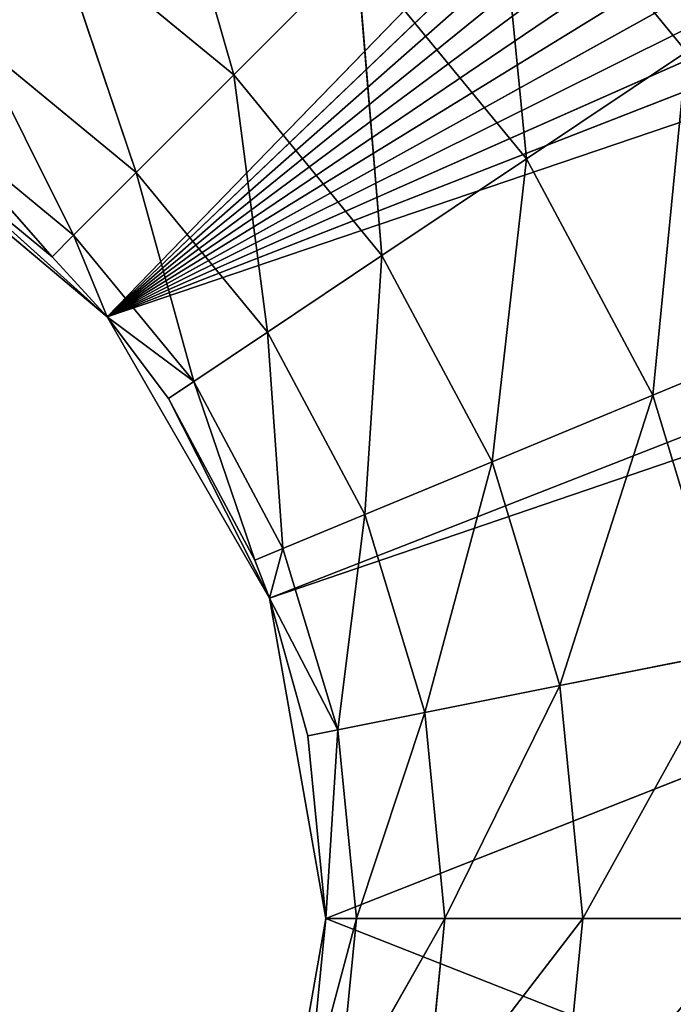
# Model space of a CAD drawing. Extents: x 14 to 217, y 27 to 186.
# Tile 419 of 656: x 84.2 to 85.25, y 79.76 to 81.34. Entities that reach past the tile are written whole.
import ezdxf

# ---------------------------------------------------------------- set-up
doc = ezdxf.new("R2010")
doc.units = 0
doc.header["$LTSCALE"] = 25.4
doc.layers.get('0').update_dxf_attribs({"color": 13, "linetype": 'CONTINUOUS'})

# ---------------------------------------------------------------- blocks, each defined once
blk = doc.blocks.new('PROFILE-RECESSED-T-CONNECT')
at = {"color": 0}
for p, q in [((71.9734, 14.7624, 104.2072), (72.2843, 14.7624, 104.586)), ((71.9734, 14.7624, 104.2072), (72.2843, 14.7624, 104.586)), ((71.9734, 14.7624, 104.2072), (72.0274, 14.7135, 104.7577)), ((71.9734, 14.7624, 104.2072), (72.0274, 14.7135, 104.7577)), ((72.2843, 14.7624, 104.586), (72.0274, 14.7135, 104.7577)), ((72.2843, 14.7624, 104.586), (72.0274, 14.7135, 104.7577)), ((72.5154, 14.7624, 105.0182), (72.2299, 14.7135, 105.1365)), ((72.5154, 14.7624, 105.0182), (72.2299, 14.7135, 105.1365)), ((72.2843, 14.7624, 104.586), (72.2299, 14.7135, 105.1365)), ((72.2843, 14.7624, 104.586), (72.2299, 14.7135, 105.1365)), ((71.4229, 14.7135, 104.1532), (71.5578, 14.5714, 104.6228)), ((71.4229, 14.7135, 104.1532), (71.5578, 14.5714, 104.6228)), ((71.7549, 14.7135, 104.4257), (71.5578, 14.5714, 104.6228)), ((71.7549, 14.7135, 104.4257), (71.5578, 14.5714, 104.6228)), ((72.0274, 14.7135, 104.7577), (71.7549, 14.7135, 104.4257)), ((71.7549, 14.7135, 104.4257), (71.7956, 14.5714, 104.9126)), ((71.7549, 14.7135, 104.4257), (71.7956, 14.5714, 104.9126)), ((72.0274, 14.7135, 104.7577), (71.7549, 14.7135, 104.4257)), ((72.0274, 14.7135, 104.7577), (71.7956, 14.5714, 104.9126)), ((72.0274, 14.7135, 104.7577), (71.7956, 14.5714, 104.9126)), ((72.2299, 14.7135, 105.1365), (71.9723, 14.5714, 105.2432)), ((72.2299, 14.7135, 105.1365), (71.9723, 14.5714, 105.2432)), ((72.0274, 14.7135, 104.7577), (71.9723, 14.5714, 105.2432)), ((72.0274, 14.7135, 104.7577), (71.9723, 14.5714, 105.2432)), ((72.2299, 14.7135, 105.1365), (72.0274, 14.7135, 104.7577)), ((72.2299, 14.7135, 105.1365), (72.0274, 14.7135, 104.7577)), ((72.3545, 14.7135, 105.5475), (72.0811, 14.5714, 105.6019)), ((72.3545, 14.7135, 105.5475), (72.0811, 14.5714, 105.6019)), ((72.2299, 14.7135, 105.1365), (72.0811, 14.5714, 105.6019)), ((72.2299, 14.7135, 105.1365), (72.0811, 14.5714, 105.6019)), ((72.1179, 14.5714, 105.9749), (72.3545, 14.7135, 105.5475)), ((72.3966, 14.7135, 105.9749), (72.1179, 14.5714, 105.9749)), ((72.3966, 14.7135, 105.9749), (72.1179, 14.5714, 105.9749)), ((72.1179, 14.5714, 105.9749), (72.3545, 14.7135, 105.5475)), ((72.3545, 14.7135, 105.5475), (72.2299, 14.7135, 105.1365)), ((72.3545, 14.7135, 105.5475), (72.2299, 14.7135, 105.1365)), ((71.5578, 14.5714, 104.6228), (71.268, 14.5714, 104.385)), ((71.268, 14.5714, 104.385), (71.4014, 14.3502, 104.7792)), ((71.268, 14.5714, 104.385), (71.4014, 14.3502, 104.7792)), ((71.5578, 14.5714, 104.6228), (71.268, 14.5714, 104.385)), ((71.5578, 14.5714, 104.6228), (71.4014, 14.3502, 104.7792)), ((71.5578, 14.5714, 104.6228), (71.4014, 14.3502, 104.7792)), ((71.7956, 14.5714, 104.9126), (71.5578, 14.5714, 104.6228)), ((71.5578, 14.5714, 104.6228), (71.6117, 14.3502, 105.0355)), ((71.5578, 14.5714, 104.6228), (71.6117, 14.3502, 105.0355)), ((71.7956, 14.5714, 104.9126), (71.5578, 14.5714, 104.6228)), ((71.7956, 14.5714, 104.9126), (71.6117, 14.3502, 105.0355)), ((71.7956, 14.5714, 104.9126), (71.6117, 14.3502, 105.0355)), ((71.9723, 14.5714, 105.2432), (71.7679, 14.3502, 105.3278)), ((71.9723, 14.5714, 105.2432), (71.7679, 14.3502, 105.3278)), ((71.7956, 14.5714, 104.9126), (71.7679, 14.3502, 105.3278)), ((71.7956, 14.5714, 104.9126), (71.7679, 14.3502, 105.3278)), ((71.9723, 14.5714, 105.2432), (71.7956, 14.5714, 104.9126)), ((71.9723, 14.5714, 105.2432), (71.7956, 14.5714, 104.9126)), ((72.0811, 14.5714, 105.6019), (71.8642, 14.3502, 105.645)), ((72.0811, 14.5714, 105.6019), (71.8642, 14.3502, 105.645)), ((71.9723, 14.5714, 105.2432), (71.8642, 14.3502, 105.645)), ((71.9723, 14.5714, 105.2432), (71.8642, 14.3502, 105.645)), ((72.1179, 14.5714, 105.9749), (71.8642, 14.3502, 106.3048)), ((72.1179, 14.5714, 105.9749), (71.8642, 14.3502, 106.3048)), ((71.8966, 14.3502, 105.9749), (72.0811, 14.5714, 105.6019)), ((72.1179, 14.5714, 105.9749), (71.8966, 14.3502, 105.9749)), ((72.1179, 14.5714, 105.9749), (71.8966, 14.3502, 105.9749)), ((71.8966, 14.3502, 105.9749), (72.0811, 14.5714, 105.6019)), ((72.0811, 14.5714, 105.6019), (71.9723, 14.5714, 105.2432)), ((72.0811, 14.5714, 105.6019), (71.9723, 14.5714, 105.2432)), ((72.0811, 14.5714, 106.348), (72.1179, 14.5714, 105.9749)), ((72.1179, 14.5714, 105.9749), (72.0811, 14.5714, 105.6019)), ((72.1179, 14.5714, 105.9749), (72.0811, 14.5714, 105.6019)), ((72.0811, 14.5714, 106.348), (72.1179, 14.5714, 105.9749)), ((71.4014, 14.3502, 104.7792), (71.1451, 14.3502, 104.5689)), ((71.1451, 14.3502, 104.5689), (71.3009, 14.0714, 104.8797)), ((71.1451, 14.3502, 104.5689), (71.3009, 14.0714, 104.8797)), ((71.4014, 14.3502, 104.7792), (71.1451, 14.3502, 104.5689)), ((71.4014, 14.3502, 104.7792), (71.3009, 14.0714, 104.8797)), ((71.4014, 14.3502, 104.7792), (71.3009, 14.0714, 104.8797)), ((71.6117, 14.3502, 105.0355), (71.4014, 14.3502, 104.7792)), ((71.4014, 14.3502, 104.7792), (71.4936, 14.0714, 105.1144)), ((71.4014, 14.3502, 104.7792), (71.4936, 14.0714, 105.1144)), ((71.6117, 14.3502, 105.0355), (71.4014, 14.3502, 104.7792)), ((71.6117, 14.3502, 105.0355), (71.4936, 14.0714, 105.1144)), ((71.6117, 14.3502, 105.0355), (71.4936, 14.0714, 105.1144)), ((71.7679, 14.3502, 105.3278), (71.6117, 14.3502, 105.0355)), ((71.6117, 14.3502, 105.0355), (71.6367, 14.0714, 105.3822)), ((71.6117, 14.3502, 105.0355), (71.6367, 14.0714, 105.3822)), ((71.7679, 14.3502, 105.3278), (71.6117, 14.3502, 105.0355)), ((71.7679, 14.3502, 105.3278), (71.6367, 14.0714, 105.3822)), ((71.7679, 14.3502, 105.3278), (71.6367, 14.0714, 105.3822)), ((71.8642, 14.3502, 105.645), (71.7248, 14.0714, 105.6727)), ((71.8642, 14.3502, 105.645), (71.7248, 14.0714, 105.6727)), ((71.7679, 14.3502, 105.3278), (71.7248, 14.0714, 105.6727)), ((71.7679, 14.3502, 105.3278), (71.7248, 14.0714, 105.6727)), ((71.8966, 14.3502, 105.9749), (71.7248, 14.0714, 106.2771)), ((71.8966, 14.3502, 105.9749), (71.7248, 14.0714, 106.2771)), ((71.7546, 14.0714, 105.9749), (71.8642, 14.3502, 105.645)), ((71.8966, 14.3502, 105.9749), (71.7546, 14.0714, 105.9749)), ((71.8966, 14.3502, 105.9749), (71.7546, 14.0714, 105.9749)), ((71.7546, 14.0714, 105.9749), (71.8642, 14.3502, 105.645)), ((71.8642, 14.3502, 105.645), (71.7679, 14.3502, 105.3278)), ((71.8642, 14.3502, 105.645), (71.7679, 14.3502, 105.3278)), ((71.8642, 14.3502, 106.3048), (71.8966, 14.3502, 105.9749)), ((71.8966, 14.3502, 105.9749), (71.8642, 14.3502, 105.645)), ((71.8966, 14.3502, 105.9749), (71.8642, 14.3502, 105.645)), ((71.8642, 14.3502, 106.3048), (71.8966, 14.3502, 105.9749)), ((71.2663, 13.7624, 104.9143), (71.0662, 14.0714, 104.687)), ((71.2663, 13.7624, 104.9143), (71.0662, 14.0714, 104.687)), ((71.3009, 14.0714, 104.8797), (71.0662, 14.0714, 104.687)), ((71.3009, 14.0714, 104.8797), (71.0662, 14.0714, 104.687)), ((71.2663, 13.7624, 104.9143), (71.3009, 14.0714, 104.8797)), ((71.2663, 13.7624, 104.9143), (71.3009, 14.0714, 104.8797)), ((71.3547, 13.7624, 105.0107), (71.3009, 14.0714, 104.8797)), ((71.3547, 13.7624, 105.0107), (71.3009, 14.0714, 104.8797)), ((71.4936, 14.0714, 105.1144), (71.3009, 14.0714, 104.8797)), ((71.4936, 14.0714, 105.1144), (71.3009, 14.0714, 104.8797)), ((71.3547, 13.7624, 105.0107), (71.4936, 14.0714, 105.1144)), ((71.3547, 13.7624, 105.0107), (71.4936, 14.0714, 105.1144)), ((71.4529, 13.7624, 105.1416), (71.4936, 14.0714, 105.1144)), ((71.4529, 13.7624, 105.1416), (71.4936, 14.0714, 105.1144)), ((71.5915, 13.7624, 105.4009), (71.4936, 14.0714, 105.1144)), ((71.5915, 13.7624, 105.4009), (71.4936, 14.0714, 105.1144)), ((71.6367, 14.0714, 105.3822), (71.4936, 14.0714, 105.1144)), ((71.6367, 14.0714, 105.3822), (71.4936, 14.0714, 105.1144)), ((71.5915, 13.7624, 105.4009), (71.6367, 14.0714, 105.3822)), ((71.5915, 13.7624, 105.4009), (71.6367, 14.0714, 105.3822)), ((71.6152, 13.7624, 105.4619), (71.6367, 14.0714, 105.3822)), ((71.6152, 13.7624, 105.4619), (71.6367, 14.0714, 105.3822)), ((71.6152, 13.7624, 105.4619), (71.7248, 14.0714, 105.6727)), ((71.6152, 13.7624, 105.4619), (71.7248, 14.0714, 105.6727)), ((71.7248, 14.0714, 105.6727), (71.6367, 14.0714, 105.3822)), ((71.7248, 14.0714, 105.6727), (71.6367, 14.0714, 105.3822)), ((71.7546, 14.0714, 105.9749), (71.6768, 13.7624, 106.2676)), ((71.7546, 14.0714, 105.9749), (71.6768, 13.7624, 106.2676)), ((71.7248, 14.0714, 105.6727), (71.6768, 13.7624, 105.6823)), ((71.7248, 14.0714, 105.6727), (71.6768, 13.7624, 105.6823)), ((71.7546, 14.0714, 105.9749), (71.7057, 13.7624, 105.9749)), ((71.7546, 14.0714, 105.9749), (71.7057, 13.7624, 105.9749)), ((71.7248, 14.0714, 105.6727), (71.7057, 13.7624, 105.9749)), ((71.7248, 14.0714, 105.6727), (71.7057, 13.7624, 105.9749)), ((71.7248, 14.0714, 106.2771), (71.7546, 14.0714, 105.9749)), ((71.7546, 14.0714, 105.9749), (71.7248, 14.0714, 105.6727)), ((71.7546, 14.0714, 105.9749), (71.7248, 14.0714, 105.6727)), ((71.7248, 14.0714, 106.2771), (71.7546, 14.0714, 105.9749)), ((71.3547, 4.5648, 105.0107), (71.039, 13.7624, 104.7277)), ((71.3547, 4.5648, 105.0107), (71.039, 13.7624, 104.7277)), ((71.2663, 13.7624, 104.9143), (71.039, 13.7624, 104.7277)), ((71.2663, 13.7624, 104.9143), (71.039, 13.7624, 104.7277)), ((71.3547, 4.5648, 105.0107), (71.2663, 13.7624, 104.9143)), ((71.3547, 4.5648, 105.0107), (71.2663, 13.7624, 104.9143)), ((71.3547, 13.7624, 105.0107), (71.2663, 13.7624, 104.9143)), ((71.3547, 13.7624, 105.0107), (71.2663, 13.7624, 104.9143)), ((71.3547, 13.7624, 105.0107), (71.3547, 4.5648, 105.0107)), ((71.3547, 4.5648, 105.0107), (71.4529, 13.7624, 105.1416)), ((71.4529, 13.7624, 105.1416), (71.3547, 13.7624, 105.0107)), ((71.3547, 4.5648, 105.0107), (71.4529, 13.7624, 105.1416)), ((71.3547, 13.7624, 105.0107), (71.3547, 4.5648, 105.0107)), ((71.4529, 13.7624, 105.1416), (71.3547, 13.7624, 105.0107)), ((71.6152, 4.5648, 105.4619), (71.4529, 13.7624, 105.1416)), ((71.6152, 4.5648, 105.4619), (71.4529, 13.7624, 105.1416)), ((71.5915, 13.7624, 105.4009), (71.4529, 13.7624, 105.1416)), ((71.5915, 13.7624, 105.4009), (71.4529, 13.7624, 105.1416)), ((71.6152, 4.5648, 105.4619), (71.5915, 13.7624, 105.4009)), ((71.6152, 4.5648, 105.4619), (71.5915, 13.7624, 105.4009)), ((71.6152, 13.7624, 105.4619), (71.5915, 13.7624, 105.4009)), ((71.6152, 13.7624, 105.4619), (71.5915, 13.7624, 105.4009)), ((71.6152, 13.7624, 105.4619), (71.6152, 4.5648, 105.4619)), ((71.6152, 4.5648, 105.4619), (71.6768, 13.7624, 105.6823)), ((71.6768, 13.7624, 105.6823), (71.6152, 13.7624, 105.4619)), ((71.6152, 4.5648, 105.4619), (71.6768, 13.7624, 105.6823)), ((71.6152, 13.7624, 105.4619), (71.6152, 4.5648, 105.4619)), ((71.6768, 13.7624, 105.6823), (71.6152, 13.7624, 105.4619)), ((71.7057, 4.5648, 105.9749), (71.6768, 13.7624, 105.6823)), ((71.6768, 13.7624, 106.2676), (71.7057, 4.5648, 105.9749)), ((71.6768, 13.7624, 106.2676), (71.7057, 4.5648, 105.9749)), ((71.6768, 13.7624, 106.2676), (71.7057, 13.7624, 105.9749)), ((71.7057, 13.7624, 105.9749), (71.6768, 13.7624, 105.6823)), ((71.7057, 4.5648, 105.9749), (71.6768, 13.7624, 105.6823)), ((71.6768, 13.7624, 106.2676), (71.7057, 13.7624, 105.9749)), ((71.7057, 13.7624, 105.9749), (71.6768, 13.7624, 105.6823)), ((71.7057, 13.7624, 105.9749), (71.7057, 4.5648, 105.9749)), ((71.7057, 13.7624, 105.9749), (71.7057, 4.5648, 105.9749)), ((71.3547, 4.5648, 105.0107), (70.9557, 4.5648, 104.6759)), ((71.3547, 4.5648, 105.0107), (70.9557, 4.5648, 104.6759)), ((78.6948, 4.5648, 98.0084), (71.3547, 4.5648, 105.0107)), ((71.3547, 4.5648, 105.0107), (78.1839, 4.5648, 97.9749)), ((71.3547, 4.5648, 105.0107), (78.1839, 4.5648, 97.9749)), ((79.1969, 4.5648, 98.1083), (71.3547, 4.5648, 105.0107)), ((78.6948, 4.5648, 98.0084), (71.3547, 4.5648, 105.0107)), ((79.1969, 4.5648, 98.1083), (71.3547, 4.5648, 105.0107)), ((79.6818, 4.5648, 98.2729), (71.3547, 4.5648, 105.0107)), ((79.6818, 4.5648, 98.2729), (71.3547, 4.5648, 105.0107)), ((80.141, 4.5648, 98.4993), (71.3547, 4.5648, 105.0107)), ((81.5736, 4.5648, 99.932), (71.3547, 4.5648, 105.0107)), ((71.3547, 4.5648, 105.0107), (81.2892, 4.5648, 99.5063)), ((81.5736, 4.5648, 99.932), (71.3547, 4.5648, 105.0107)), ((81.8001, 4.5648, 100.3912), (71.3547, 4.5648, 105.0107)), ((80.5667, 4.5648, 98.7838), (71.3547, 4.5648, 105.0107)), ((80.141, 4.5648, 98.4993), (71.3547, 4.5648, 105.0107)), ((80.5667, 4.5648, 98.7838), (71.3547, 4.5648, 105.0107)), ((80.9516, 4.5648, 99.1214), (71.3547, 4.5648, 105.0107)), ((80.9516, 4.5648, 99.1214), (71.3547, 4.5648, 105.0107)), ((71.3547, 4.5648, 105.0107), (81.2892, 4.5648, 99.5063)), ((81.9647, 4.5648, 100.876), (71.3547, 4.5648, 105.0107)), ((81.8001, 4.5648, 100.3912), (71.3547, 4.5648, 105.0107)), ((81.9647, 4.5648, 100.876), (71.3547, 4.5648, 105.0107)), ((82.0646, 4.5648, 101.3782), (71.3547, 4.5648, 105.0107)), ((82.0646, 4.5648, 101.3782), (71.3547, 4.5648, 105.0107)), ((71.6152, 4.5648, 105.4619), (71.3547, 4.5648, 105.0107)), ((71.6152, 4.5648, 105.4619), (71.3547, 4.5648, 105.0107)), ((82.0646, 4.5648, 101.3782), (71.6152, 4.5648, 105.4619)), ((82.0646, 4.5648, 101.3782), (71.6152, 4.5648, 105.4619)), ((82.0981, 4.5648, 101.8891), (71.6152, 4.5648, 105.4619)), ((82.0981, 4.5648, 101.8891), (71.6152, 4.5648, 105.4619)), ((71.7057, 4.5648, 105.9749), (71.6152, 4.5648, 105.4619)), ((71.6152, 4.5648, 106.488), (71.7057, 4.5648, 105.9749)), ((71.7057, 4.5648, 105.9749), (71.6152, 4.5648, 105.4619)), ((71.6152, 4.5648, 106.488), (71.7057, 4.5648, 105.9749)), ((82.0981, 4.5648, 101.8891), (71.7057, 4.5648, 105.9749)), ((82.0981, 4.5648, 101.8891), (71.7057, 4.5648, 105.9749)), ((82.0981, 4.5648, 110.0607), (71.7057, 4.5648, 105.9749)), ((82.0981, 4.5648, 110.0607), (71.7057, 4.5648, 105.9749))]:
    blk.add_line(p, q, dxfattribs=at)
mesh = blk.add_polyface(dxfattribs=at)
corners = [(72.0274, 14.7135, 104.7577), (71.9734, 14.7624, 104.2072), (71.7549, 14.7135, 104.4257)]
mesh.append_faces([[corners[k] for k in face] for face in [(0, 1, 2)]], dxfattribs={"color": 0})
mesh = blk.add_polyface(dxfattribs=at)
corners = [(72.2843, 14.7624, 104.586), (72.9634, 14.7624, 103.6609), (71.9734, 14.7624, 104.2072)]
mesh.append_faces([[corners[k] for k in face] for face in [(0, 1, 2)]], dxfattribs={"color": 0})
mesh = blk.add_polyface(dxfattribs=at)
corners = [(72.0274, 14.7135, 104.7577), (72.2843, 14.7624, 104.586), (71.9734, 14.7624, 104.2072)]
mesh.append_faces([[corners[k] for k in face] for face in [(0, 1, 2)]], dxfattribs={"color": 0})
mesh = blk.add_polyface(dxfattribs=at)
corners = [(72.2299, 14.7135, 105.1365), (72.2843, 14.7624, 104.586), (72.0274, 14.7135, 104.7577)]
mesh.append_faces([[corners[k] for k in face] for face in [(0, 1, 2)]], dxfattribs={"color": 0})
mesh = blk.add_polyface(dxfattribs=at)
corners = [(72.3545, 14.7135, 105.5475), (72.5154, 14.7624, 105.0182), (72.2299, 14.7135, 105.1365)]
mesh.append_faces([[corners[k] for k in face] for face in [(0, 1, 2)]], dxfattribs={"color": 0})
mesh = blk.add_polyface(dxfattribs=at)
corners = [(72.2299, 14.7135, 105.1365), (72.5154, 14.7624, 105.0182), (72.2843, 14.7624, 104.586)]
mesh.append_faces([[corners[k] for k in face] for face in [(0, 1, 2)]], dxfattribs={"color": 0})
mesh = blk.add_polyface(dxfattribs=at)
corners = [(71.5578, 14.5714, 104.6228), (71.4229, 14.7135, 104.1532), (71.268, 14.5714, 104.385)]
mesh.append_faces([[corners[k] for k in face] for face in [(0, 1, 2)]], dxfattribs={"color": 0})
mesh = blk.add_polyface(dxfattribs=at)
corners = [(71.5578, 14.5714, 104.6228), (71.7549, 14.7135, 104.4257), (71.4229, 14.7135, 104.1532)]
mesh.append_faces([[corners[k] for k in face] for face in [(0, 1, 2)]], dxfattribs={"color": 0})
mesh = blk.add_polyface(dxfattribs=at)
corners = [(71.7956, 14.5714, 104.9126), (71.7549, 14.7135, 104.4257), (71.5578, 14.5714, 104.6228)]
mesh.append_faces([[corners[k] for k in face] for face in [(0, 1, 2)]], dxfattribs={"color": 0})
mesh = blk.add_polyface(dxfattribs=at)
corners = [(71.7956, 14.5714, 104.9126), (72.0274, 14.7135, 104.7577), (71.7549, 14.7135, 104.4257)]
mesh.append_faces([[corners[k] for k in face] for face in [(0, 1, 2)]], dxfattribs={"color": 0})
mesh = blk.add_polyface(dxfattribs=at)
corners = [(71.9723, 14.5714, 105.2432), (72.0274, 14.7135, 104.7577), (71.7956, 14.5714, 104.9126)]
mesh.append_faces([[corners[k] for k in face] for face in [(0, 1, 2)]], dxfattribs={"color": 0})
mesh = blk.add_polyface(dxfattribs=at)
corners = [(72.0811, 14.5714, 105.6019), (72.2299, 14.7135, 105.1365), (71.9723, 14.5714, 105.2432)]
mesh.append_faces([[corners[k] for k in face] for face in [(0, 1, 2)]], dxfattribs={"color": 0})
mesh = blk.add_polyface(dxfattribs=at)
corners = [(71.9723, 14.5714, 105.2432), (72.2299, 14.7135, 105.1365), (72.0274, 14.7135, 104.7577)]
mesh.append_faces([[corners[k] for k in face] for face in [(0, 1, 2)]], dxfattribs={"color": 0})
mesh = blk.add_polyface(dxfattribs=at)
corners = [(72.1179, 14.5714, 105.9749), (72.3545, 14.7135, 105.5475), (72.0811, 14.5714, 105.6019)]
mesh.append_faces([[corners[k] for k in face] for face in [(0, 1, 2)]], dxfattribs={"color": 0})
mesh = blk.add_polyface(dxfattribs=at)
corners = [(72.0811, 14.5714, 105.6019), (72.3545, 14.7135, 105.5475), (72.2299, 14.7135, 105.1365)]
mesh.append_faces([[corners[k] for k in face] for face in [(0, 1, 2)]], dxfattribs={"color": 0})
mesh = blk.add_polyface(dxfattribs=at)
corners = [(72.3545, 14.7135, 106.4024), (72.3966, 14.7135, 105.9749), (72.0811, 14.5714, 106.348)]
mesh.append_faces([[corners[k] for k in face] for face in [(0, 1, 2)]], dxfattribs={"color": 0})
mesh = blk.add_polyface(dxfattribs=at)
corners = [(72.0811, 14.5714, 106.348), (72.3966, 14.7135, 105.9749), (72.1179, 14.5714, 105.9749)]
mesh.append_faces([[corners[k] for k in face] for face in [(0, 1, 2)]], dxfattribs={"color": 0})
mesh = blk.add_polyface(dxfattribs=at)
corners = [(72.3966, 14.7135, 105.9749), (72.3545, 14.7135, 105.5475), (72.1179, 14.5714, 105.9749)]
mesh.append_faces([[corners[k] for k in face] for face in [(0, 1, 2)]], dxfattribs={"color": 0})
mesh = blk.add_polyface(dxfattribs=at)
corners = [(71.1451, 14.3502, 104.5689), (71.268, 14.5714, 104.385), (70.9374, 14.5714, 104.2083)]
mesh.append_faces([[corners[k] for k in face] for face in [(0, 1, 2)]], dxfattribs={"color": 0})
mesh = blk.add_polyface(dxfattribs=at)
corners = [(71.4014, 14.3502, 104.7792), (71.268, 14.5714, 104.385), (71.1451, 14.3502, 104.5689)]
mesh.append_faces([[corners[k] for k in face] for face in [(0, 1, 2)]], dxfattribs={"color": 0})
mesh = blk.add_polyface(dxfattribs=at)
corners = [(71.4014, 14.3502, 104.7792), (71.5578, 14.5714, 104.6228), (71.268, 14.5714, 104.385)]
mesh.append_faces([[corners[k] for k in face] for face in [(0, 1, 2)]], dxfattribs={"color": 0})
mesh = blk.add_polyface(dxfattribs=at)
corners = [(71.6117, 14.3502, 105.0355), (71.5578, 14.5714, 104.6228), (71.4014, 14.3502, 104.7792)]
mesh.append_faces([[corners[k] for k in face] for face in [(0, 1, 2)]], dxfattribs={"color": 0})
mesh = blk.add_polyface(dxfattribs=at)
corners = [(71.6117, 14.3502, 105.0355), (71.7956, 14.5714, 104.9126), (71.5578, 14.5714, 104.6228)]
mesh.append_faces([[corners[k] for k in face] for face in [(0, 1, 2)]], dxfattribs={"color": 0})
mesh = blk.add_polyface(dxfattribs=at)
corners = [(71.7679, 14.3502, 105.3278), (71.7956, 14.5714, 104.9126), (71.6117, 14.3502, 105.0355)]
mesh.append_faces([[corners[k] for k in face] for face in [(0, 1, 2)]], dxfattribs={"color": 0})
mesh = blk.add_polyface(dxfattribs=at)
corners = [(71.8642, 14.3502, 105.645), (71.9723, 14.5714, 105.2432), (71.7679, 14.3502, 105.3278)]
mesh.append_faces([[corners[k] for k in face] for face in [(0, 1, 2)]], dxfattribs={"color": 0})
mesh = blk.add_polyface(dxfattribs=at)
corners = [(71.7679, 14.3502, 105.3278), (71.9723, 14.5714, 105.2432), (71.7956, 14.5714, 104.9126)]
mesh.append_faces([[corners[k] for k in face] for face in [(0, 1, 2)]], dxfattribs={"color": 0})
mesh = blk.add_polyface(dxfattribs=at)
corners = [(72.0811, 14.5714, 105.6019), (71.8642, 14.3502, 105.645), (71.8966, 14.3502, 105.9749)]
mesh.append_faces([[corners[k] for k in face] for face in [(0, 1, 2)]], dxfattribs={"color": 0})
mesh = blk.add_polyface(dxfattribs=at)
corners = [(71.8642, 14.3502, 105.645), (72.0811, 14.5714, 105.6019), (71.9723, 14.5714, 105.2432)]
mesh.append_faces([[corners[k] for k in face] for face in [(0, 1, 2)]], dxfattribs={"color": 0})
mesh = blk.add_polyface(dxfattribs=at)
corners = [(72.1179, 14.5714, 105.9749), (71.8642, 14.3502, 106.3048), (72.0811, 14.5714, 106.348)]
mesh.append_faces([[corners[k] for k in face] for face in [(0, 1, 2)]], dxfattribs={"color": 0})
mesh = blk.add_polyface(dxfattribs=at)
corners = [(72.1179, 14.5714, 105.9749), (71.8966, 14.3502, 105.9749), (71.8642, 14.3502, 106.3048)]
mesh.append_faces([[corners[k] for k in face] for face in [(0, 1, 2)]], dxfattribs={"color": 0})
mesh = blk.add_polyface(dxfattribs=at)
corners = [(72.0811, 14.5714, 105.6019), (71.8966, 14.3502, 105.9749), (72.1179, 14.5714, 105.9749)]
mesh.append_faces([[corners[k] for k in face] for face in [(0, 1, 2)]], dxfattribs={"color": 0})
mesh = blk.add_polyface(dxfattribs=at)
corners = [(71.3009, 14.0714, 104.8797), (71.1451, 14.3502, 104.5689), (71.0662, 14.0714, 104.687)]
mesh.append_faces([[corners[k] for k in face] for face in [(0, 1, 2)]], dxfattribs={"color": 0})
mesh = blk.add_polyface(dxfattribs=at)
corners = [(71.4014, 14.3502, 104.7792), (71.1451, 14.3502, 104.5689), (71.3009, 14.0714, 104.8797)]
mesh.append_faces([[corners[k] for k in face] for face in [(0, 1, 2)]], dxfattribs={"color": 0})
mesh = blk.add_polyface(dxfattribs=at)
corners = [(71.4014, 14.3502, 104.7792), (71.3009, 14.0714, 104.8797), (71.4936, 14.0714, 105.1144)]
mesh.append_faces([[corners[k] for k in face] for face in [(0, 1, 2)]], dxfattribs={"color": 0})
mesh = blk.add_polyface(dxfattribs=at)
corners = [(71.4014, 14.3502, 104.7792), (71.4936, 14.0714, 105.1144), (71.6117, 14.3502, 105.0355)]
mesh.append_faces([[corners[k] for k in face] for face in [(0, 1, 2)]], dxfattribs={"color": 0})
mesh = blk.add_polyface(dxfattribs=at)
corners = [(71.6117, 14.3502, 105.0355), (71.4936, 14.0714, 105.1144), (71.6367, 14.0714, 105.3822)]
mesh.append_faces([[corners[k] for k in face] for face in [(0, 1, 2)]], dxfattribs={"color": 0})
mesh = blk.add_polyface(dxfattribs=at)
corners = [(71.6117, 14.3502, 105.0355), (71.6367, 14.0714, 105.3822), (71.7679, 14.3502, 105.3278)]
mesh.append_faces([[corners[k] for k in face] for face in [(0, 1, 2)]], dxfattribs={"color": 0})
mesh = blk.add_polyface(dxfattribs=at)
corners = [(71.7679, 14.3502, 105.3278), (71.6367, 14.0714, 105.3822), (71.7248, 14.0714, 105.6727)]
mesh.append_faces([[corners[k] for k in face] for face in [(0, 1, 2)]], dxfattribs={"color": 0})
mesh = blk.add_polyface(dxfattribs=at)
corners = [(71.8642, 14.3502, 105.645), (71.7248, 14.0714, 105.6727), (71.7546, 14.0714, 105.9749)]
mesh.append_faces([[corners[k] for k in face] for face in [(0, 1, 2)]], dxfattribs={"color": 0})
mesh = blk.add_polyface(dxfattribs=at)
corners = [(71.7679, 14.3502, 105.3278), (71.7248, 14.0714, 105.6727), (71.8642, 14.3502, 105.645)]
mesh.append_faces([[corners[k] for k in face] for face in [(0, 1, 2)]], dxfattribs={"color": 0})
mesh = blk.add_polyface(dxfattribs=at)
corners = [(71.8966, 14.3502, 105.9749), (71.7248, 14.0714, 106.2771), (71.8642, 14.3502, 106.3048)]
mesh.append_faces([[corners[k] for k in face] for face in [(0, 1, 2)]], dxfattribs={"color": 0})
mesh = blk.add_polyface(dxfattribs=at)
corners = [(71.8966, 14.3502, 105.9749), (71.7546, 14.0714, 105.9749), (71.7248, 14.0714, 106.2771)]
mesh.append_faces([[corners[k] for k in face] for face in [(0, 1, 2)]], dxfattribs={"color": 0})
mesh = blk.add_polyface(dxfattribs=at)
corners = [(71.8642, 14.3502, 105.645), (71.7546, 14.0714, 105.9749), (71.8966, 14.3502, 105.9749)]
mesh.append_faces([[corners[k] for k in face] for face in [(0, 1, 2)]], dxfattribs={"color": 0})
mesh = blk.add_polyface(dxfattribs=at)
corners = [(71.2663, 13.7624, 104.9143), (71.0662, 14.0714, 104.687), (71.039, 13.7624, 104.7277)]
mesh.append_faces([[corners[k] for k in face] for face in [(0, 1, 2)]], dxfattribs={"color": 0})
mesh = blk.add_polyface(dxfattribs=at)
corners = [(71.3009, 14.0714, 104.8797), (71.0662, 14.0714, 104.687), (71.2663, 13.7624, 104.9143)]
mesh.append_faces([[corners[k] for k in face] for face in [(0, 1, 2)]], dxfattribs={"color": 0})
mesh = blk.add_polyface(dxfattribs=at)
corners = [(71.3009, 14.0714, 104.8797), (71.2663, 13.7624, 104.9143), (71.3547, 13.7624, 105.0107)]
mesh.append_faces([[corners[k] for k in face] for face in [(0, 1, 2)]], dxfattribs={"color": 0})
mesh = blk.add_polyface(dxfattribs=at)
corners = [(71.3009, 14.0714, 104.8797), (71.3547, 13.7624, 105.0107), (71.4936, 14.0714, 105.1144)]
mesh.append_faces([[corners[k] for k in face] for face in [(0, 1, 2)]], dxfattribs={"color": 0})
mesh = blk.add_polyface(dxfattribs=at)
corners = [(71.4936, 14.0714, 105.1144), (71.3547, 13.7624, 105.0107), (71.4529, 13.7624, 105.1416)]
mesh.append_faces([[corners[k] for k in face] for face in [(0, 1, 2)]], dxfattribs={"color": 0})
mesh = blk.add_polyface(dxfattribs=at)
corners = [(71.4936, 14.0714, 105.1144), (71.4529, 13.7624, 105.1416), (71.5915, 13.7624, 105.4009)]
mesh.append_faces([[corners[k] for k in face] for face in [(0, 1, 2)]], dxfattribs={"color": 0})
mesh = blk.add_polyface(dxfattribs=at)
corners = [(71.4936, 14.0714, 105.1144), (71.5915, 13.7624, 105.4009), (71.6367, 14.0714, 105.3822)]
mesh.append_faces([[corners[k] for k in face] for face in [(0, 1, 2)]], dxfattribs={"color": 0})
mesh = blk.add_polyface(dxfattribs=at)
corners = [(71.6367, 14.0714, 105.3822), (71.5915, 13.7624, 105.4009), (71.6152, 13.7624, 105.4619)]
mesh.append_faces([[corners[k] for k in face] for face in [(0, 1, 2)]], dxfattribs={"color": 0})
mesh = blk.add_polyface(dxfattribs=at)
corners = [(71.6367, 14.0714, 105.3822), (71.6152, 13.7624, 105.4619), (71.7248, 14.0714, 105.6727)]
mesh.append_faces([[corners[k] for k in face] for face in [(0, 1, 2)]], dxfattribs={"color": 0})
mesh = blk.add_polyface(dxfattribs=at)
corners = [(71.7248, 14.0714, 105.6727), (71.6152, 13.7624, 105.4619), (71.6768, 13.7624, 105.6823)]
mesh.append_faces([[corners[k] for k in face] for face in [(0, 1, 2)]], dxfattribs={"color": 0})
mesh = blk.add_polyface(dxfattribs=at)
corners = [(71.7546, 14.0714, 105.9749), (71.6768, 13.7624, 106.2676), (71.7248, 14.0714, 106.2771)]
mesh.append_faces([[corners[k] for k in face] for face in [(0, 1, 2)]], dxfattribs={"color": 0})
mesh = blk.add_polyface(dxfattribs=at)
corners = [(71.7546, 14.0714, 105.9749), (71.7057, 13.7624, 105.9749), (71.6768, 13.7624, 106.2676)]
mesh.append_faces([[corners[k] for k in face] for face in [(0, 1, 2)]], dxfattribs={"color": 0})
mesh = blk.add_polyface(dxfattribs=at)
corners = [(71.7248, 14.0714, 105.6727), (71.6768, 13.7624, 105.6823), (71.7057, 13.7624, 105.9749)]
mesh.append_faces([[corners[k] for k in face] for face in [(0, 1, 2)]], dxfattribs={"color": 0})
mesh = blk.add_polyface(dxfattribs=at)
corners = [(71.7248, 14.0714, 105.6727), (71.7057, 13.7624, 105.9749), (71.7546, 14.0714, 105.9749)]
mesh.append_faces([[corners[k] for k in face] for face in [(0, 1, 2)]], dxfattribs={"color": 0})
mesh = blk.add_polyface(dxfattribs=at)
corners = [(71.3547, 4.5648, 105.0107), (71.039, 13.7624, 104.7277), (70.9557, 4.5648, 104.6759)]
mesh.append_faces([[corners[k] for k in face] for face in [(0, 1, 2)]], dxfattribs={"color": 0})
mesh = blk.add_polyface(dxfattribs=at)
corners = [(71.3547, 4.5648, 105.0107), (71.2663, 13.7624, 104.9143), (71.039, 13.7624, 104.7277)]
mesh.append_faces([[corners[k] for k in face] for face in [(0, 1, 2)]], dxfattribs={"color": 0})
mesh = blk.add_polyface(dxfattribs=at)
corners = [(71.2663, 13.7624, 104.9143), (71.3547, 4.5648, 105.0107), (71.3547, 13.7624, 105.0107)]
mesh.append_faces([[corners[k] for k in face] for face in [(0, 1, 2)]], dxfattribs={"color": 0})
mesh = blk.add_polyface(dxfattribs=at)
corners = [(71.3547, 13.7624, 105.0107), (71.3547, 4.5648, 105.0107), (71.4529, 13.7624, 105.1416)]
mesh.append_faces([[corners[k] for k in face] for face in [(0, 1, 2)]], dxfattribs={"color": 0})
mesh = blk.add_polyface(dxfattribs=at)
corners = [(71.4529, 13.7624, 105.1416), (71.3547, 4.5648, 105.0107), (71.6152, 4.5648, 105.4619)]
mesh.append_faces([[corners[k] for k in face] for face in [(0, 1, 2)]], dxfattribs={"color": 0})
mesh = blk.add_polyface(dxfattribs=at)
corners = [(71.4529, 13.7624, 105.1416), (71.6152, 4.5648, 105.4619), (71.5915, 13.7624, 105.4009)]
mesh.append_faces([[corners[k] for k in face] for face in [(0, 1, 2)]], dxfattribs={"color": 0})
mesh = blk.add_polyface(dxfattribs=at)
corners = [(71.5915, 13.7624, 105.4009), (71.6152, 4.5648, 105.4619), (71.6152, 13.7624, 105.4619)]
mesh.append_faces([[corners[k] for k in face] for face in [(0, 1, 2)]], dxfattribs={"color": 0})
mesh = blk.add_polyface(dxfattribs=at)
corners = [(71.6152, 13.7624, 105.4619), (71.6152, 4.5648, 105.4619), (71.6768, 13.7624, 105.6823)]
mesh.append_faces([[corners[k] for k in face] for face in [(0, 1, 2)]], dxfattribs={"color": 0})
mesh = blk.add_polyface(dxfattribs=at)
corners = [(71.6768, 13.7624, 105.6823), (71.6152, 4.5648, 105.4619), (71.7057, 4.5648, 105.9749)]
mesh.append_faces([[corners[k] for k in face] for face in [(0, 1, 2)]], dxfattribs={"color": 0})
mesh = blk.add_polyface(dxfattribs=at)
corners = [(71.6768, 13.7624, 106.2676), (71.7057, 4.5648, 105.9749), (71.6152, 4.5648, 106.488)]
mesh.append_faces([[corners[k] for k in face] for face in [(0, 1, 2)]], dxfattribs={"color": 0})
mesh = blk.add_polyface(dxfattribs=at)
corners = [(71.7057, 13.7624, 105.9749), (71.7057, 4.5648, 105.9749), (71.6768, 13.7624, 106.2676)]
mesh.append_faces([[corners[k] for k in face] for face in [(0, 1, 2)]], dxfattribs={"color": 0})
mesh = blk.add_polyface(dxfattribs=at)
corners = [(71.6768, 13.7624, 105.6823), (71.7057, 4.5648, 105.9749), (71.7057, 13.7624, 105.9749)]
mesh.append_faces([[corners[k] for k in face] for face in [(0, 1, 2)]], dxfattribs={"color": 0})
mesh = blk.add_polyface(dxfattribs=at)
corners = [(70.9557, 4.5648, 104.6759), (70.4661, 4.5648, 104.4977), (78.1839, 4.5648, 97.9749)]
mesh.append_faces([[corners[k] for k in face] for face in [(0, 1, 2)]], dxfattribs={"color": 0})
mesh = blk.add_polyface(dxfattribs=at)
corners = [(71.3547, 4.5648, 105.0107), (70.9557, 4.5648, 104.6759), (78.1839, 4.5648, 97.9749)]
mesh.append_faces([[corners[k] for k in face] for face in [(0, 1, 2)]], dxfattribs={"color": 0})
mesh = blk.add_polyface(dxfattribs=at)
corners = [(71.3547, 4.5648, 105.0107), (78.1839, 4.5648, 97.9749), (78.6948, 4.5648, 98.0084)]
mesh.append_faces([[corners[k] for k in face] for face in [(0, 1, 2)]], dxfattribs={"color": 0})
mesh = blk.add_polyface(dxfattribs=at)
corners = [(71.3547, 4.5648, 105.0107), (78.6948, 4.5648, 98.0084), (79.1969, 4.5648, 98.1083)]
mesh.append_faces([[corners[k] for k in face] for face in [(0, 1, 2)]], dxfattribs={"color": 0})
mesh = blk.add_polyface(dxfattribs=at)
corners = [(71.3547, 4.5648, 105.0107), (79.1969, 4.5648, 98.1083), (79.6818, 4.5648, 98.2729)]
mesh.append_faces([[corners[k] for k in face] for face in [(0, 1, 2)]], dxfattribs={"color": 0})
mesh = blk.add_polyface(dxfattribs=at)
corners = [(71.3547, 4.5648, 105.0107), (79.6818, 4.5648, 98.2729), (80.141, 4.5648, 98.4993)]
mesh.append_faces([[corners[k] for k in face] for face in [(0, 1, 2)]], dxfattribs={"color": 0})
mesh = blk.add_polyface(dxfattribs=at)
corners = [(71.3547, 4.5648, 105.0107), (81.2892, 4.5648, 99.5063), (81.5736, 4.5648, 99.932)]
mesh.append_faces([[corners[k] for k in face] for face in [(0, 1, 2)]], dxfattribs={"color": 0})
mesh = blk.add_polyface(dxfattribs=at)
corners = [(71.3547, 4.5648, 105.0107), (81.5736, 4.5648, 99.932), (81.8001, 4.5648, 100.3912)]
mesh.append_faces([[corners[k] for k in face] for face in [(0, 1, 2)]], dxfattribs={"color": 0})
mesh = blk.add_polyface(dxfattribs=at)
corners = [(71.3547, 4.5648, 105.0107), (80.141, 4.5648, 98.4993), (80.5667, 4.5648, 98.7838)]
mesh.append_faces([[corners[k] for k in face] for face in [(0, 1, 2)]], dxfattribs={"color": 0})
mesh = blk.add_polyface(dxfattribs=at)
corners = [(71.3547, 4.5648, 105.0107), (80.5667, 4.5648, 98.7838), (80.9516, 4.5648, 99.1214)]
mesh.append_faces([[corners[k] for k in face] for face in [(0, 1, 2)]], dxfattribs={"color": 0})
mesh = blk.add_polyface(dxfattribs=at)
corners = [(71.3547, 4.5648, 105.0107), (80.9516, 4.5648, 99.1214), (81.2892, 4.5648, 99.5063)]
mesh.append_faces([[corners[k] for k in face] for face in [(0, 1, 2)]], dxfattribs={"color": 0})
mesh = blk.add_polyface(dxfattribs=at)
corners = [(71.3547, 4.5648, 105.0107), (81.8001, 4.5648, 100.3912), (81.9647, 4.5648, 100.876)]
mesh.append_faces([[corners[k] for k in face] for face in [(0, 1, 2)]], dxfattribs={"color": 0})
mesh = blk.add_polyface(dxfattribs=at)
corners = [(71.3547, 4.5648, 105.0107), (81.9647, 4.5648, 100.876), (82.0646, 4.5648, 101.3782)]
mesh.append_faces([[corners[k] for k in face] for face in [(0, 1, 2)]], dxfattribs={"color": 0})
mesh = blk.add_polyface(dxfattribs=at)
corners = [(71.6152, 4.5648, 105.4619), (71.3547, 4.5648, 105.0107), (82.0646, 4.5648, 101.3782)]
mesh.append_faces([[corners[k] for k in face] for face in [(0, 1, 2)]], dxfattribs={"color": 0})
mesh = blk.add_polyface(dxfattribs=at)
corners = [(71.6152, 4.5648, 105.4619), (82.0646, 4.5648, 101.3782), (82.0981, 4.5648, 101.8891)]
mesh.append_faces([[corners[k] for k in face] for face in [(0, 1, 2)]], dxfattribs={"color": 0})
mesh = blk.add_polyface(dxfattribs=at)
corners = [(71.7057, 4.5648, 105.9749), (71.6152, 4.5648, 105.4619), (82.0981, 4.5648, 101.8891)]
mesh.append_faces([[corners[k] for k in face] for face in [(0, 1, 2)]], dxfattribs={"color": 0})
mesh = blk.add_polyface(dxfattribs=at)
corners = [(82.0981, 4.5648, 110.0607), (71.6152, 4.5648, 106.488), (71.7057, 4.5648, 105.9749)]
mesh.append_faces([[corners[k] for k in face] for face in [(0, 1, 2)]], dxfattribs={"color": 0})
mesh = blk.add_polyface(dxfattribs=at)
corners = [(82.0981, 4.5648, 110.0607), (71.7057, 4.5648, 105.9749), (82.0981, 4.5648, 101.8891)]
mesh.append_faces([[corners[k] for k in face] for face in [(0, 1, 2)]], dxfattribs={"color": 0})
mesh = blk.add_polyface(dxfattribs=at)
corners = [(53.3049, 2.0001, 104.701), (81.0469, 2.0001, 91), (52.5549, 2.0001, 104.5)]
mesh.append_faces([[corners[k] for k in face] for face in [(0, 1, 2)]], dxfattribs={"color": 0})
mesh = blk.add_polyface(dxfattribs=at)
corners = [(53.8539, 2.0001, 105.25), (81.0469, 2.0001, 91), (53.3049, 2.0001, 104.701)]
mesh.append_faces([[corners[k] for k in face] for face in [(0, 1, 2)]], dxfattribs={"color": 0})
mesh = blk.add_polyface(dxfattribs=at)
corners = [(84.0469, 2.0001, 118), (54.0549, 2.0001, 106), (53.8539, 2.0001, 106.75)]
mesh.append_faces([[corners[k] for k in face] for face in [(0, 1, 2)]], dxfattribs={"color": 0})
mesh = blk.add_polyface(dxfattribs=at)
corners = [(54.0549, 2.0001, 106), (82.1949, 2.0001, 91.2284), (53.8539, 2.0001, 105.25)]
mesh.append_faces([[corners[k] for k in face] for face in [(0, 1, 2)]], dxfattribs={"color": 0})
mesh = blk.add_polyface(dxfattribs=at)
corners = [(53.8539, 2.0001, 105.25), (82.1949, 2.0001, 91.2284), (81.0469, 2.0001, 91)]
mesh.append_faces([[corners[k] for k in face] for face in [(0, 1, 2)]], dxfattribs={"color": 0})
mesh = blk.add_polyface(dxfattribs=at)
corners = [(84.0469, 2.0001, 118), (84.0469, 2.0001, 94), (54.0549, 2.0001, 106)]
mesh.append_faces([[corners[k] for k in face] for face in [(0, 1, 2)]], dxfattribs={"color": 0})
mesh = blk.add_polyface(dxfattribs=at)
corners = [(54.0549, 2.0001, 106), (84.0469, 2.0001, 94), (83.8185, 2.0001, 92.852)]
mesh.append_faces([[corners[k] for k in face] for face in [(0, 1, 2)]], dxfattribs={"color": 0})
mesh = blk.add_polyface(dxfattribs=at)
corners = [(54.0549, 2.0001, 106), (83.8185, 2.0001, 92.852), (82.1949, 2.0001, 91.2284)]
mesh.append_faces([[corners[k] for k in face] for face in [(0, 1, 2)]], dxfattribs={"color": 0})
mesh = blk.add_polyface(dxfattribs=at)
corners = [(53.3049, 0.8001, 104.701), (49.0469, 0.8001, 91), (81.0469, 0.8001, 91)]
mesh.append_faces([[corners[k] for k in face] for face in [(0, 1, 2)]], dxfattribs={"color": 0})
mesh = blk.add_polyface(dxfattribs=at)
corners = [(53.8539, 0.8001, 105.25), (53.3049, 0.8001, 104.701), (81.0469, 0.8001, 91)]
mesh.append_faces([[corners[k] for k in face] for face in [(0, 1, 2)]], dxfattribs={"color": 0})
mesh = blk.add_polyface(dxfattribs=at)
corners = [(53.8539, 0.8001, 106.75), (54.0549, 0.8001, 106), (84.0469, 0.8001, 94)]
mesh.append_faces([[corners[k] for k in face] for face in [(0, 1, 2)]], dxfattribs={"color": 0})
mesh = blk.add_polyface(dxfattribs=at)
corners = [(84.0469, 0.8001, 118), (53.8539, 0.8001, 106.75), (84.0469, 0.8001, 94)]
mesh.append_faces([[corners[k] for k in face] for face in [(0, 1, 2)]], dxfattribs={"color": 0})
mesh = blk.add_polyface(dxfattribs=at)
corners = [(54.0549, 0.8001, 106), (53.8539, 0.8001, 105.25), (81.0469, 0.8001, 91)]
mesh.append_faces([[corners[k] for k in face] for face in [(0, 1, 2)]], dxfattribs={"color": 0})
mesh = blk.add_polyface(dxfattribs=at)
corners = [(54.0549, 0.8001, 106), (81.0469, 0.8001, 91), (82.1949, 0.8001, 91.2284)]
mesh.append_faces([[corners[k] for k in face] for face in [(0, 1, 2)]], dxfattribs={"color": 0})
mesh = blk.add_polyface(dxfattribs=at)
corners = [(54.0549, 0.8001, 106), (82.1949, 0.8001, 91.2284), (83.1682, 0.8001, 91.8787)]
mesh.append_faces([[corners[k] for k in face] for face in [(0, 1, 2)]], dxfattribs={"color": 0})
mesh = blk.add_polyface(dxfattribs=at)
corners = [(54.0549, 0.8001, 106), (83.1682, 0.8001, 91.8787), (83.8185, 0.8001, 92.852)]
mesh.append_faces([[corners[k] for k in face] for face in [(0, 1, 2)]], dxfattribs={"color": 0})
mesh = blk.add_polyface(dxfattribs=at)
corners = [(54.0549, 0.8001, 106), (83.8185, 0.8001, 92.852), (84.0469, 0.8001, 94)]
mesh.append_faces([[corners[k] for k in face] for face in [(0, 1, 2)]], dxfattribs={"color": 0})

msp = doc.modelspace()

# ---------------------------------------------------------------- block references
at = {"color": 7, "extrusion": (0, -1, -3.33067e-16)}
msp.add_blockref('PROFILE-RECESSED-T-CONNECT', (12.9862, -56.4217, -185.8719), dxfattribs=at)

doc.saveas('drawing.dxf')
